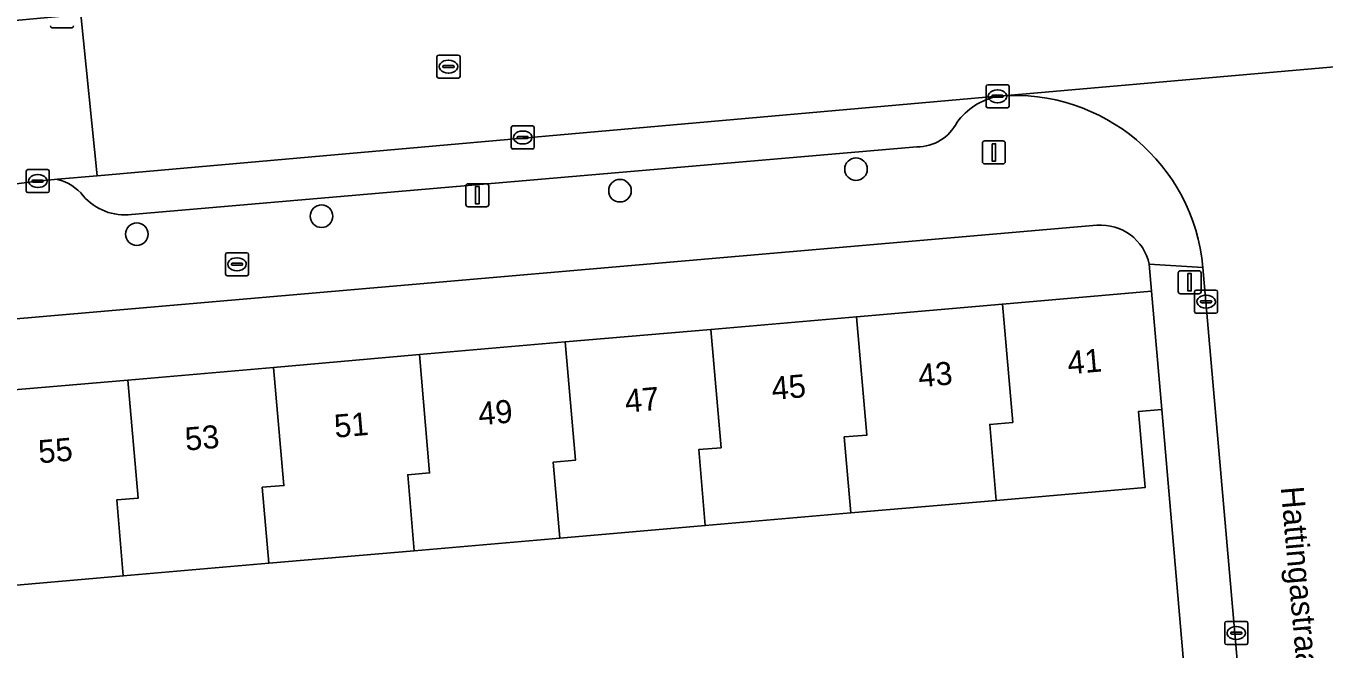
# Model space of a CAD drawing. Extents: x 162989 to 165008, y 383432 to 384338.
# Drawn here: x 164102.5 to 164158.8, y 383812.9 to 383839.9 of the extents above; entities that cross this region are included whole.
import ezdxf

# ---------------------------------------------------------------- set-up
doc = ezdxf.new("R2010")
doc.units = 0
for name, color, linetype in [('IMGEO_Boom', 7, 'Continuous'), ('IMGEO_Brandkraan', 7, 'Continuous'), ('IMGEO_Erf', 7, 'Continuous'), ('IMGEO_Kolk', 7, 'Continuous'), ('IMGEO_Lichtmast', 7, 'Continuous'), ('IMGEO_Openbare_ruimte_label', 7, 'Continuous'), ('IMGEO_Pand', 7, 'Continuous'), ('IMGEO_Pand_nummerreeks', 7, 'Continuous'), ('IMGEO_Parkeervlak_open', 7, 'Continuous'), ('IMGEO_Rijbaan_lokaal_open', 7, 'Continuous'), ('IMGEO_Rioolput', 7, 'Continuous'), ('IMGEO_Voetpad_open', 7, 'Continuous')]:
    doc.layers.add(name, color=color, linetype=linetype)

msp = doc.modelspace()

# ---------------------------------------------------------------- linework, layer by layer
at = {"layer": 'IMGEO_Boom'}
for centre in [(164138.527, 383833.701), (164128.293, 383832.772), (164115.356, 383831.663), (164107.345, 383830.89)]:
    msp.add_circle(centre, 0.489, dxfattribs=at)
at = {"layer": 'IMGEO_Brandkraan'}
for p, q in [((164111.264, 383830.083), (164112.116, 383830.083)), ((164111.189, 383829.157), (164111.189, 383830.009)), ((164111.448, 383829.577), (164111.448, 383829.589)), ((164111.886, 383829.54), (164111.488, 383829.54)), ((164111.491, 383829.626), (164111.889, 383829.626)), ((164111.677, 383829.863), (164111.702, 383829.863)), ((164111.932, 383829.589), (164111.932, 383829.577)), ((164112.19, 383830.009), (164112.19, 383829.157)), ((164112.116, 383829.083), (164111.264, 383829.083)), ((164111.7, 383829.303), (164111.675, 383829.303))]:
    msp.add_line(p, q, dxfattribs=at)
for points in [[(164111.264, 383830.083), (164112.116, 383830.083)], [(164111.189, 383829.157), (164111.189, 383830.009)], [(164112.19, 383830.009), (164112.19, 383829.157)], [(164112.116, 383829.083), (164111.264, 383829.083)]]:
    msp.add_lwpolyline(points, dxfattribs=at)
for centre, radius, start, end in [((164111.266, 383830.007), 0.0765, 91.552, 178.448), ((164111.266, 383830.007), 0.0765, 91.552, 178.448), ((164112.114, 383830.007), 0.0765, 1.552, 88.448), ((164112.114, 383830.007), 0.0765, 1.552, 88.448), ((164111.488, 383829.586), 0.0403, 85.8775, 175.7526), ((164111.485, 383829.576), 0.0366, 178.938, 274.7102), ((164111.889, 383829.583), 0.043, 264.8664, 352.4533), ((164111.893, 383829.588), 0.0386, 1.7309, 96.639), ((164111.266, 383829.159), 0.0765, 181.552, 268.448), ((164111.266, 383829.159), 0.0765, 181.552, 268.448), ((164112.114, 383829.159), 0.0765, 271.552, 358.448), ((164112.114, 383829.159), 0.0765, 271.552, 358.448)]:
    msp.add_arc(centre, radius, start, end, dxfattribs=at)
for centre, major_axis, ratio, start_param, end_param in [((164111.676, 383829.583), (-0.387, 0.002), 0.722429, 4.712389, 7.853982), ((164111.701, 383829.583), (-0.39, 0.002), 0.717154, 1.570796, 4.712389)]:
    msp.add_ellipse(centre, major_axis=major_axis, ratio=ratio, start_param=start_param, end_param=end_param, dxfattribs=at)
at = {"layer": 'IMGEO_Erf'}
for points in [[(164148.973, 383831.271), (164100.257, 383827.063), (164100.478, 383824.014), (164106.954, 383824.561), (164113.275, 383825.109), (164119.594, 383825.667), (164125.914, 383826.214), (164132.235, 383826.76), (164138.556, 383827.307), (164144.876, 383827.854), (164151.344, 383828.413), (164151.242, 383829.584)], [(164155.51, 383779.949), (164151.788, 383823.289), (164150.783, 383823.202), (164151.068, 383819.906), (164144.612, 383819.347), (164138.302, 383818.801), (164131.993, 383818.256), (164125.683, 383817.71), (164119.374, 383817.164), (164113.064, 383816.618), (164106.755, 383816.072), (164100.802, 383815.557)]]:
    msp.add_lwpolyline(points, dxfattribs=at)
msp.add_arc((164149.15, 383829.14), 2.139, 11.99, 94.7485, dxfattribs=at)
at = {"layer": 'IMGEO_Kolk'}
for p, q in [((164104.525, 383839.84), (164103.673, 383839.84)), ((164144.165, 383836.439), (164144.165, 383837.291)), ((164144.24, 383837.365), (164145.092, 383837.365)), ((164144.424, 383836.859), (164144.424, 383836.871)), ((164144.467, 383836.908), (164144.865, 383836.908)), ((164144.653, 383837.145), (164144.678, 383837.145)), ((164144.908, 383836.871), (164144.908, 383836.859)), ((164145.166, 383837.291), (164145.166, 383836.439)), ((164145.092, 383836.365), (164144.24, 383836.365)), ((164144.862, 383836.822), (164144.464, 383836.822)), ((164144.676, 383836.585), (164144.651, 383836.585)), ((164123.575, 383834.654), (164123.575, 383835.506)), ((164123.65, 383835.58), (164124.502, 383835.58)), ((164124.063, 383835.36), (164124.088, 383835.36)), ((164124.576, 383835.506), (164124.576, 383834.654)), ((164124.502, 383834.58), (164123.65, 383834.58)), ((164123.834, 383835.074), (164123.834, 383835.086)), ((164124.272, 383835.037), (164123.874, 383835.037)), ((164123.877, 383835.123), (164124.275, 383835.123)), ((164124.086, 383834.8), (164124.061, 383834.8)), ((164124.318, 383835.086), (164124.318, 383835.074)), ((164102.547, 383832.763), (164102.547, 383833.615)), ((164102.622, 383833.689), (164103.474, 383833.689)), ((164103.035, 383833.469), (164103.06, 383833.469)), ((164103.548, 383833.615), (164103.548, 383832.763)), ((164102.806, 383833.183), (164102.806, 383833.195)), ((164103.244, 383833.146), (164102.846, 383833.146)), ((164102.849, 383833.232), (164103.247, 383833.232)), ((164103.058, 383832.909), (164103.033, 383832.909)), ((164103.29, 383833.195), (164103.29, 383833.183)), ((164103.474, 383832.689), (164102.622, 383832.689)), ((164153.206, 383827.534), (164153.206, 383828.386)), ((164153.281, 383828.46), (164154.133, 383828.46)), ((164154.207, 383828.386), (164154.207, 383827.534)), ((164153.465, 383827.954), (164153.465, 383827.966)), ((164153.903, 383827.917), (164153.505, 383827.917)), ((164153.508, 383828.003), (164153.906, 383828.003)), ((164153.694, 383828.24), (164153.719, 383828.24)), ((164153.949, 383827.966), (164153.949, 383827.954)), ((164154.133, 383827.46), (164153.281, 383827.46)), ((164153.717, 383827.68), (164153.692, 383827.68)), ((164154.515, 383813.169), (164154.515, 383814.021)), ((164154.59, 383814.095), (164155.442, 383814.095)), ((164155.003, 383813.875), (164155.028, 383813.875)), ((164155.516, 383814.021), (164155.516, 383813.169)), ((164154.774, 383813.589), (164154.774, 383813.601)), ((164155.212, 383813.552), (164154.814, 383813.552)), ((164154.817, 383813.638), (164155.215, 383813.638)), ((164155.026, 383813.315), (164155.001, 383813.315)), ((164155.258, 383813.601), (164155.258, 383813.589)), ((164155.442, 383813.095), (164154.59, 383813.095))]:
    msp.add_line(p, q, dxfattribs=at)
for points in [[(164104.525, 383839.84), (164103.673, 383839.84)], [(164144.165, 383836.439), (164144.165, 383837.291)], [(164144.24, 383837.365), (164145.092, 383837.365)], [(164145.166, 383837.291), (164145.166, 383836.439)], [(164145.092, 383836.365), (164144.24, 383836.365)], [(164123.575, 383834.654), (164123.575, 383835.506)], [(164123.65, 383835.58), (164124.502, 383835.58)], [(164124.576, 383835.506), (164124.576, 383834.654)], [(164124.502, 383834.58), (164123.65, 383834.58)], [(164102.547, 383832.763), (164102.547, 383833.615)], [(164102.622, 383833.689), (164103.474, 383833.689)], [(164103.548, 383833.615), (164103.548, 383832.763)], [(164103.474, 383832.689), (164102.622, 383832.689)], [(164153.206, 383827.534), (164153.206, 383828.386)], [(164153.281, 383828.46), (164154.133, 383828.46)], [(164154.207, 383828.386), (164154.207, 383827.534)], [(164154.133, 383827.46), (164153.281, 383827.46)], [(164154.515, 383813.169), (164154.515, 383814.021)], [(164154.59, 383814.095), (164155.442, 383814.095)], [(164155.516, 383814.021), (164155.516, 383813.169)], [(164155.442, 383813.095), (164154.59, 383813.095)]]:
    msp.add_lwpolyline(points, dxfattribs=at)
for centre, radius, start, end in [((164103.675, 383839.916), 0.0765, 181.552, 268.448), ((164103.675, 383839.916), 0.0765, 181.552, 268.448), ((164104.523, 383839.916), 0.0765, 271.552, 358.448), ((164104.523, 383839.916), 0.0765, 271.552, 358.448), ((164144.242, 383837.289), 0.0765, 91.552, 178.448), ((164144.242, 383837.289), 0.0765, 91.552, 178.448), ((164144.464, 383836.868), 0.0403, 85.8775, 175.7526), ((164144.461, 383836.858), 0.0366, 178.938, 274.7102), ((164144.865, 383836.865), 0.043, 264.8664, 352.4533), ((164144.869, 383836.87), 0.0386, 1.7309, 96.639), ((164145.09, 383837.289), 0.0765, 1.552, 88.448), ((164145.09, 383837.289), 0.0765, 1.552, 88.448), ((164144.242, 383836.441), 0.0765, 181.552, 268.448), ((164144.242, 383836.441), 0.0765, 181.552, 268.448), ((164145.09, 383836.441), 0.0765, 271.552, 358.448), ((164145.09, 383836.441), 0.0765, 271.552, 358.448), ((164123.652, 383835.504), 0.0765, 91.552, 178.448), ((164123.652, 383835.504), 0.0765, 91.552, 178.448), ((164124.5, 383835.504), 0.0765, 1.552, 88.448), ((164124.5, 383835.504), 0.0765, 1.552, 88.448), ((164123.652, 383834.656), 0.0765, 181.552, 268.448), ((164123.652, 383834.656), 0.0765, 181.552, 268.448), ((164123.874, 383835.083), 0.0403, 85.8775, 175.7526), ((164123.871, 383835.073), 0.0366, 178.938, 274.7102), ((164124.275, 383835.08), 0.043, 264.8664, 352.4533), ((164124.279, 383835.085), 0.0386, 1.7309, 96.639), ((164124.5, 383834.656), 0.0765, 271.552, 358.448), ((164124.5, 383834.656), 0.0765, 271.552, 358.448), ((164102.624, 383833.613), 0.0765, 91.552, 178.448), ((164102.624, 383833.613), 0.0765, 91.552, 178.448), ((164103.472, 383833.613), 0.0765, 1.552, 88.448), ((164103.472, 383833.613), 0.0765, 1.552, 88.448), ((164102.846, 383833.192), 0.0403, 85.8775, 175.7526), ((164102.843, 383833.182), 0.0366, 178.938, 274.7102), ((164103.247, 383833.189), 0.043, 264.8664, 352.4533), ((164103.251, 383833.194), 0.0386, 1.7309, 96.639), ((164102.624, 383832.765), 0.0765, 181.552, 268.448), ((164102.624, 383832.765), 0.0765, 181.552, 268.448), ((164103.472, 383832.765), 0.0765, 271.552, 358.448), ((164103.472, 383832.765), 0.0765, 271.552, 358.448), ((164153.283, 383828.384), 0.0765, 91.552, 178.448), ((164153.283, 383828.384), 0.0765, 91.552, 178.448), ((164154.131, 383828.384), 0.0765, 1.552, 88.448), ((164154.131, 383828.384), 0.0765, 1.552, 88.448), ((164153.505, 383827.963), 0.0403, 85.8775, 175.7526), ((164153.502, 383827.953), 0.0366, 178.938, 274.7102), ((164153.906, 383827.96), 0.043, 264.8664, 352.4533), ((164153.91, 383827.965), 0.0386, 1.7309, 96.639), ((164153.283, 383827.536), 0.0765, 181.552, 268.448), ((164153.283, 383827.536), 0.0765, 181.552, 268.448), ((164154.131, 383827.536), 0.0765, 271.552, 358.448), ((164154.131, 383827.536), 0.0765, 271.552, 358.448), ((164154.592, 383814.019), 0.0765, 91.552, 178.448), ((164154.592, 383814.019), 0.0765, 91.552, 178.448), ((164155.44, 383814.019), 0.0765, 1.552, 88.448), ((164155.44, 383814.019), 0.0765, 1.552, 88.448), ((164154.814, 383813.598), 0.0403, 85.8775, 175.7526), ((164154.811, 383813.588), 0.0366, 178.938, 274.7102), ((164155.215, 383813.595), 0.043, 264.8664, 352.4533), ((164155.219, 383813.6), 0.0386, 1.7309, 96.639), ((164154.592, 383813.171), 0.0765, 181.552, 268.448), ((164154.592, 383813.171), 0.0765, 181.552, 268.448), ((164155.44, 383813.171), 0.0765, 271.552, 358.448), ((164155.44, 383813.171), 0.0765, 271.552, 358.448)]:
    msp.add_arc(centre, radius, start, end, dxfattribs=at)
for centre, major_axis, ratio, start_param, end_param in [((164144.652, 383836.865), (-0.387, 0.002), 0.722429, 4.712389, 7.853982), ((164144.677, 383836.865), (-0.39, 0.002), 0.717154, 1.570796, 4.712389), ((164124.062, 383835.08), (-0.387, 0.002), 0.722429, 4.712389, 7.853982), ((164124.087, 383835.08), (-0.39, 0.002), 0.717154, 1.570796, 4.712389), ((164103.034, 383833.189), (-0.387, 0.002), 0.722429, 4.712389, 7.853982), ((164103.059, 383833.189), (-0.39, 0.002), 0.717154, 1.570796, 4.712389), ((164153.693, 383827.96), (-0.387, 0.002), 0.722429, 4.712389, 7.853982), ((164153.718, 383827.96), (-0.39, 0.002), 0.717154, 1.570796, 4.712389), ((164155.002, 383813.595), (-0.387, 0.002), 0.722429, 4.712389, 7.853982), ((164155.027, 383813.595), (-0.39, 0.002), 0.717154, 1.570796, 4.712389)]:
    msp.add_ellipse(centre, major_axis=major_axis, ratio=ratio, start_param=start_param, end_param=end_param, dxfattribs=at)
at = {"layer": 'IMGEO_Lichtmast'}
for p, q in [((164144.007, 383834.033), (164144.007, 383834.833)), ((164144.007, 383834.833), (164144.007, 383834.033)), ((164144.107, 383834.933), (164144.897, 383834.933)), ((164144.897, 383834.933), (164144.107, 383834.933)), ((164144.997, 383834.833), (164144.997, 383834.033)), ((164144.997, 383834.033), (164144.997, 383834.833)), ((164144.897, 383833.933), (164144.107, 383833.933)), ((164144.107, 383833.933), (164144.897, 383833.933)), ((164121.611, 383832.174), (164121.611, 383832.974)), ((164121.611, 383832.974), (164121.611, 383832.174)), ((164121.711, 383833.074), (164122.501, 383833.074)), ((164122.501, 383833.074), (164121.711, 383833.074)), ((164122.601, 383832.974), (164122.601, 383832.174)), ((164122.601, 383832.174), (164122.601, 383832.974)), ((164122.501, 383832.074), (164121.711, 383832.074)), ((164121.711, 383832.074), (164122.501, 383832.074)), ((164152.497, 383828.404), (164152.497, 383829.204)), ((164152.497, 383829.204), (164152.497, 383828.404)), ((164152.597, 383829.304), (164153.387, 383829.304)), ((164153.387, 383829.304), (164152.597, 383829.304)), ((164153.487, 383829.204), (164153.487, 383828.404)), ((164153.487, 383828.404), (164153.487, 383829.204)), ((164153.387, 383828.304), (164152.597, 383828.304)), ((164152.597, 383828.304), (164153.387, 383828.304))]:
    msp.add_line(p, q, dxfattribs=at)
for points in [[(164144.427, 383834.808), (164144.577, 383834.808), (164144.577, 383834.058), (164144.427, 383834.058), (164144.427, 383834.808)], [(164122.031, 383832.949), (164122.181, 383832.949), (164122.181, 383832.199), (164122.031, 383832.199), (164122.031, 383832.949)], [(164152.917, 383829.179), (164153.067, 383829.179), (164153.067, 383828.429), (164152.917, 383828.429), (164152.917, 383829.179)]]:
    msp.add_lwpolyline(points, dxfattribs=at)
for centre, start, end in [((164144.107, 383834.833), 90, 180), ((164144.107, 383834.833), 90, 180), ((164144.897, 383834.833), 0, 90), ((164144.897, 383834.833), 360, 90), ((164144.107, 383834.033), 180, 270), ((164144.107, 383834.033), 180, 270), ((164144.897, 383834.033), 270, 0), ((164144.897, 383834.033), 270, 0), ((164121.711, 383832.974), 90, 180), ((164121.711, 383832.974), 90, 180), ((164122.501, 383832.974), 0, 90), ((164122.501, 383832.974), 360, 90), ((164121.711, 383832.174), 180, 270), ((164121.711, 383832.174), 180, 270), ((164122.501, 383832.174), 270, 0), ((164122.501, 383832.174), 270, 0), ((164152.597, 383829.204), 90, 180), ((164152.597, 383829.204), 90, 180), ((164153.387, 383829.204), 0, 90), ((164153.387, 383829.204), 360, 90), ((164152.597, 383828.404), 180, 270), ((164152.597, 383828.404), 180, 270), ((164153.387, 383828.404), 270, 0), ((164153.387, 383828.404), 270, 0)]:
    msp.add_arc(centre, 0.1, start, end, dxfattribs=at)
at = {"layer": 'IMGEO_Pand'}
for points in [[(164144.612, 383819.347), (164151.068, 383819.906), (164150.783, 383823.202), (164151.788, 383823.289), (164151.344, 383828.413), (164144.876, 383827.854), (164145.321, 383822.728), (164144.327, 383822.641)], [(164138.556, 383827.307), (164139.001, 383822.179), (164138.017, 383822.096), (164138.302, 383818.801), (164144.612, 383819.347), (164144.327, 383822.641), (164145.321, 383822.728), (164144.876, 383827.854)], [(164138.556, 383827.307), (164132.235, 383826.76), (164132.68, 383821.631), (164131.708, 383821.55), (164131.993, 383818.256), (164138.302, 383818.801), (164138.017, 383822.096), (164139.001, 383822.179)], [(164132.235, 383826.76), (164125.914, 383826.214), (164126.36, 383821.082), (164125.398, 383821.004), (164125.683, 383817.71), (164131.993, 383818.256), (164131.708, 383821.55), (164132.68, 383821.631)], [(164119.594, 383825.667), (164120.04, 383820.533), (164119.089, 383820.458), (164119.374, 383817.164), (164125.683, 383817.71), (164125.398, 383821.004), (164126.36, 383821.082), (164125.914, 383826.214)], [(164113.064, 383816.618), (164119.374, 383817.164), (164119.089, 383820.458), (164120.04, 383820.533), (164119.594, 383825.667), (164113.275, 383825.109), (164113.72, 383819.984), (164112.779, 383819.913)], [(164113.064, 383816.618), (164112.779, 383819.913), (164113.72, 383819.984), (164113.275, 383825.109), (164106.954, 383824.561), (164107.399, 383819.436), (164106.47, 383819.367), (164106.755, 383816.072)], [(164106.954, 383824.561), (164100.478, 383824.014), (164100.881, 383819.355), (164099.967, 383819.276), (164100.293, 383815.513), (164100.802, 383815.557), (164106.755, 383816.072), (164106.47, 383819.367), (164107.399, 383819.436)]]:
    msp.add_lwpolyline(points, close=True, dxfattribs=at)
at = {"layer": 'IMGEO_Parkeervlak_open'}
for points in [[(164144.669, 383836.867), (164105.622, 383833.417), (164103.903, 383833.265)], [(164107.12, 383831.741), (164141.171, 383834.669)]]:
    msp.add_lwpolyline(points, dxfattribs=at)
for centre, radius, start, end in [((164145.287, 383833.966), 2.966, 102.0205, 143.2919), ((164141.17, 383836.617), 1.948, 270.0311, 333.206), ((164103.355, 383831.169), 2.166, 39.6304, 75.3346), ((164106.825, 383834.097), 2.375, 220.6313, 277.129)]:
    msp.add_arc(centre, radius, start, end, dxfattribs=at)
at = {"layer": 'IMGEO_Rijbaan_lokaal_open'}
for points in [[(164107.798, 383840.684), (164104.917, 383840.416), (164105.622, 383833.417), (164144.669, 383836.867), (164144.747, 383836.874), (164167.848, 383838.9), (164168.088, 383838.921), (164200.814, 383841.74)], [(164167.848, 383838.9), (164144.747, 383836.874)], [(164153.571, 383829.449), (164155.955, 383802.173), (164162.939, 383802.786), (164160.587, 383829.961)]]:
    msp.add_lwpolyline(points, dxfattribs=at)
msp.add_lwpolyline([(164104.917, 383840.416), (164100.308, 383839.987), (164100.137, 383839.975), (164100.806, 383832.913), (164103.052, 383833.19), (164103.903, 383833.265), (164105.622, 383833.417)], close=True, dxfattribs=at)
msp.add_arc((164145.403, 383828.697), 8.203, 5.2571, 94.5846, dxfattribs=at)
at = {"layer": 'IMGEO_Rioolput'}
for p, q in [((164120.357, 383837.726), (164120.357, 383838.578)), ((164120.432, 383838.652), (164121.284, 383838.652)), ((164121.358, 383838.578), (164121.358, 383837.726)), ((164120.616, 383838.146), (164120.616, 383838.158)), ((164121.054, 383838.109), (164120.656, 383838.109)), ((164120.659, 383838.195), (164121.057, 383838.195)), ((164120.845, 383838.432), (164120.87, 383838.432)), ((164121.1, 383838.158), (164121.1, 383838.146)), ((164121.284, 383837.652), (164120.432, 383837.652)), ((164120.868, 383837.872), (164120.843, 383837.872))]:
    msp.add_line(p, q, dxfattribs=at)
for points in [[(164120.357, 383837.726), (164120.357, 383838.578)], [(164120.432, 383838.652), (164121.284, 383838.652)], [(164121.358, 383838.578), (164121.358, 383837.726)], [(164121.284, 383837.652), (164120.432, 383837.652)]]:
    msp.add_lwpolyline(points, dxfattribs=at)
for centre, radius, start, end in [((164120.434, 383838.576), 0.0765, 91.552, 178.448), ((164120.434, 383838.576), 0.0765, 91.552, 178.448), ((164121.282, 383838.576), 0.0765, 1.552, 88.448), ((164121.282, 383838.576), 0.0765, 1.552, 88.448), ((164120.656, 383838.155), 0.0403, 85.8775, 175.7526), ((164120.653, 383838.145), 0.0366, 178.938, 274.7102), ((164121.057, 383838.152), 0.043, 264.8664, 352.4533), ((164121.061, 383838.157), 0.0386, 1.7309, 96.639), ((164120.434, 383837.728), 0.0765, 181.552, 268.448), ((164120.434, 383837.728), 0.0765, 181.552, 268.448), ((164121.282, 383837.728), 0.0765, 271.552, 358.448), ((164121.282, 383837.728), 0.0765, 271.552, 358.448)]:
    msp.add_arc(centre, radius, start, end, dxfattribs=at)
for centre, major_axis, ratio, start_param, end_param in [((164120.844, 383838.152), (-0.387, 0.002), 0.722429, 4.712389, 7.853982), ((164120.869, 383838.152), (-0.39, 0.002), 0.717154, 1.570796, 4.712389)]:
    msp.add_ellipse(centre, major_axis=major_axis, ratio=ratio, start_param=start_param, end_param=end_param, dxfattribs=at)
at = {"layer": 'IMGEO_Voetpad_open'}
for points in [[(164144.747, 383836.874), (164144.669, 383836.867)], [(164141.171, 383834.669), (164107.12, 383831.741)], [(164095.91, 383833.034), (164095.81, 383832.544), (164096.82, 383826.766), (164100.257, 383827.063), (164148.973, 383831.271)], [(164103.903, 383833.265), (164103.052, 383833.19), (164100.806, 383832.913)], [(164151.242, 383829.584), (164153.571, 383829.449)], [(164153.571, 383829.449), (164151.242, 383829.584), (164151.344, 383828.413), (164151.788, 383823.289), (164155.51, 383779.949)], [(164154.849, 383777.861), (164156.536, 383778.124), (164156.611, 383778.566), (164157.217, 383782.161), (164157.715, 383782.029), (164156.194, 383799.433), (164155.955, 383802.173), (164153.571, 383829.449)]]:
    msp.add_lwpolyline(points, dxfattribs=at)
for centre, radius, start, end in [((164145.287, 383833.966), 2.966, 102.0205, 143.2919), ((164145.403, 383828.697), 8.203, 5.2571, 94.5846), ((164141.17, 383836.617), 1.948, 270.0311, 333.206), ((164103.355, 383831.169), 2.166, 39.6304, 75.3346), ((164106.825, 383834.097), 2.375, 220.6313, 277.129), ((164149.15, 383829.14), 2.139, 11.99, 94.7485)]:
    msp.add_arc(centre, radius, start, end, dxfattribs=at)

# ---------------------------------------------------------------- texts
at = {"layer": 'IMGEO_Openbare_ruimte_label'}
msp.add_text('Hattingastraat', height=1, rotation=275.0492, dxfattribs=at).set_placement((164156.942, 383819.911))
at = {"layer": 'IMGEO_Pand_nummerreeks'}
for s, p in [('41', (164147.737, 383824.809)), ('43', (164141.265, 383824.249)), ('45', (164134.907, 383823.699)), ('47', (164128.549, 383823.149)), ('49', (164122.191, 383822.599)), ('51', (164115.945, 383822.059)), ('53', (164109.474, 383821.5)), ('55', (164103.116, 383820.95))]:
    msp.add_text(s, height=1, rotation=4.9428, dxfattribs=at).set_placement(p)

doc.saveas('drawing.dxf')
